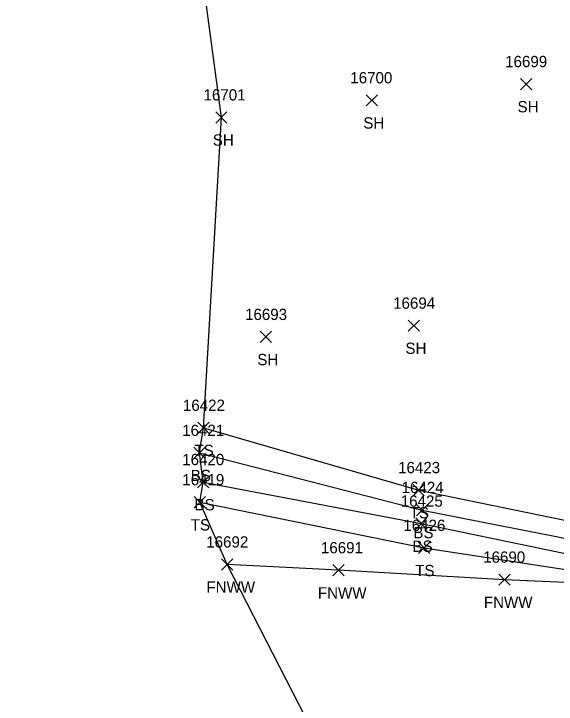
# Model space of a CAD drawing. Extents: x 1439173 to 1457902, y 641926 to 659889.
# Drawn here: x 1445541.3 to 1445637.3, y 655680.4 to 655802.7 of the extents above; entities that cross this region are included whole.
import ezdxf

# ---------------------------------------------------------------- set-up
doc = ezdxf.new("R2010")
doc.units = 0
for name, color, linetype in [('L_A', 7, 'Continuous'), ('L_I', 7, 'Continuous'), ('L_TIC', 7, 'Continuous'), ('LELB', 7, 'Continuous'), ('LFNC', 7, 'Continuous'), ('LSOGP', 7, 'Continuous')]:
    doc.layers.add(name, color=color, linetype=linetype)

msp = doc.modelspace()

# ---------------------------------------------------------------- linework, layer by layer
at = {"layer": 'L_TIC'}
for points in [[(1445630.99, 655789.22), (1445632.99, 655791.22)], [(1445632.99, 655789.22), (1445630.99, 655791.22)], [(1445603.69, 655786.35), (1445605.69, 655788.35)], [(1445605.69, 655786.35), (1445603.69, 655788.35)], [(1445577.05, 655783.32), (1445579.05, 655785.32)], [(1445579.05, 655783.32), (1445577.05, 655785.32)], [(1445611.15, 655746.45), (1445613.15, 655748.45)], [(1445613.15, 655746.45), (1445611.15, 655748.45)], [(1445584.93, 655744.45), (1445586.93, 655746.45)], [(1445586.93, 655744.45), (1445584.93, 655746.45)], [(1445573.88, 655728.36), (1445575.88, 655730.36)], [(1445575.88, 655728.36), (1445573.88, 655730.36)], [(1445573.19, 655723.92), (1445575.19, 655725.92)], [(1445575.19, 655723.92), (1445573.19, 655725.92)], [(1445573.86, 655718.75), (1445575.86, 655720.75)], [(1445575.86, 655718.75), (1445573.86, 655720.75)], [(1445611.98, 655717.33), (1445613.98, 655719.33)], [(1445613.98, 655717.33), (1445611.98, 655719.33)], [(1445573.22, 655715.18), (1445575.22, 655717.18)], [(1445575.22, 655715.18), (1445573.22, 655717.18)], [(1445612.6, 655713.81), (1445614.6, 655715.81)], [(1445614.6, 655713.81), (1445612.6, 655715.81)], [(1445612.45, 655711.4), (1445614.45, 655713.4)], [(1445614.45, 655711.4), (1445612.45, 655713.4)], [(1445612.96, 655707.1), (1445614.96, 655709.1)], [(1445614.96, 655707.1), (1445612.96, 655709.1)], [(1445578.07, 655704.16), (1445580.07, 655706.16)], [(1445580.07, 655704.16), (1445578.07, 655706.16)], [(1445597.8, 655703.14), (1445599.8, 655705.14)], [(1445599.8, 655703.14), (1445597.8, 655705.14)], [(1445627.18, 655701.48), (1445629.18, 655703.48)], [(1445629.18, 655701.48), (1445627.18, 655703.48)]]:
    msp.add_lwpolyline(points, dxfattribs=at)
at = {"layer": 'LELB'}
for points in [[(1445574.88, 655729.36), (1445612.98, 655718.33), (1445644.89, 655711.78), (1445686.09, 655707.52), (1445704.27, 655706.3), (1445716.35, 655703.45)], [(1445574.19, 655724.92), (1445613.6, 655714.81), (1445643.92, 655708.82), (1445686.64, 655704.61), (1445704.17, 655704.49), (1445716.91, 655701.85)], [(1445574.86, 655719.75), (1445613.45, 655712.4), (1445642.95, 655706.29), (1445686.99, 655701.92), (1445704, 655704.32), (1445716.97, 655700.52)], [(1445574.22, 655716.18), (1445613.96, 655708.1), (1445642.47, 655703.75), (1445687.24, 655700.36), (1445703.98, 655700.99), (1445716.2, 655699.1)]]:
    msp.add_lwpolyline(points, dxfattribs=at)
at = {"layer": 'LFNC'}
msp.add_lwpolyline([(1445687.6, 655698.96), (1445657.81, 655701.15), (1445628.18, 655702.48), (1445598.8, 655704.14), (1445579.07, 655705.16)], dxfattribs=at)
at = {"layer": 'LSOGP'}
msp.add_lwpolyline([(1445604.77, 655655.1), (1445579.07, 655705.16), (1445574.22, 655716.18), (1445574.85, 655719.75), (1445574.19, 655724.92), (1445574.88, 655729.36), (1445578.05, 655784.32), (1445572.08, 655829.21), (1445563.95, 655874.87), (1445563.26, 655883.1), (1445567.58, 655926.32), (1445541.32, 655978.68), (1445550.64, 656022.92), (1445547.25, 656094.19), (1445546.58, 656138.17), (1445554.04, 656194.34), (1445555.26, 656212.4), (1445550.48, 656258.51), (1445545.25, 656317.4)], dxfattribs=at)

# ---------------------------------------------------------------- texts
at = {"layer": 'L_A'}
for s, p in [('SH', (1445630.48, 655785.22)), ('SH', (1445603.18, 655782.35)), ('SH', (1445576.54, 655779.32)), ('SH', (1445610.64, 655742.45)), ('SH', (1445584.42, 655740.45)), ('TS', (1445573.29, 655724.36)), ('BS', (1445572.64, 655719.92)), ('BS', (1445573.3, 655714.75)), ('TS', (1445611.39, 655713.33)), ('TS', (1445572.63, 655711.18)), ('BS', (1445612.04, 655709.81)), ('BS', (1445611.89, 655707.4)), ('TS', (1445612.37, 655703.1)), ('FNWW', (1445575.41, 655700.16)), ('FNWW', (1445595.14, 655699.14)), ('FNWW', (1445624.52, 655697.48))]:
    msp.add_text(s, height=2, dxfattribs=at).set_placement(p)
at = {"layer": 'L_I'}
for s, p in [('16699', (1445628.29, 655793.22)), ('16700', (1445600.88, 655790.35)), ('16701', (1445574.9, 655787.32)), ('16694', (1445608.46, 655750.45)), ('16693', (1445582.25, 655748.45)), ('16422', (1445571.25, 655732.36)), ('16421', (1445571.12, 655727.92)), ('16420', (1445571.13, 655722.75)), ('16423', (1445609.34, 655721.33)), ('16419', (1445571.14, 655719.18)), ('16424', (1445609.96, 655717.81)), ('16425', (1445609.81, 655715.4)), ('16426', (1445610.27, 655711.1)), ('16692', (1445575.38, 655708.16)), ('16691', (1445595.68, 655707.14)), ('16690', (1445624.4, 655705.48))]:
    msp.add_text(s, height=2, dxfattribs=at).set_placement(p)

doc.saveas('drawing.dxf')
